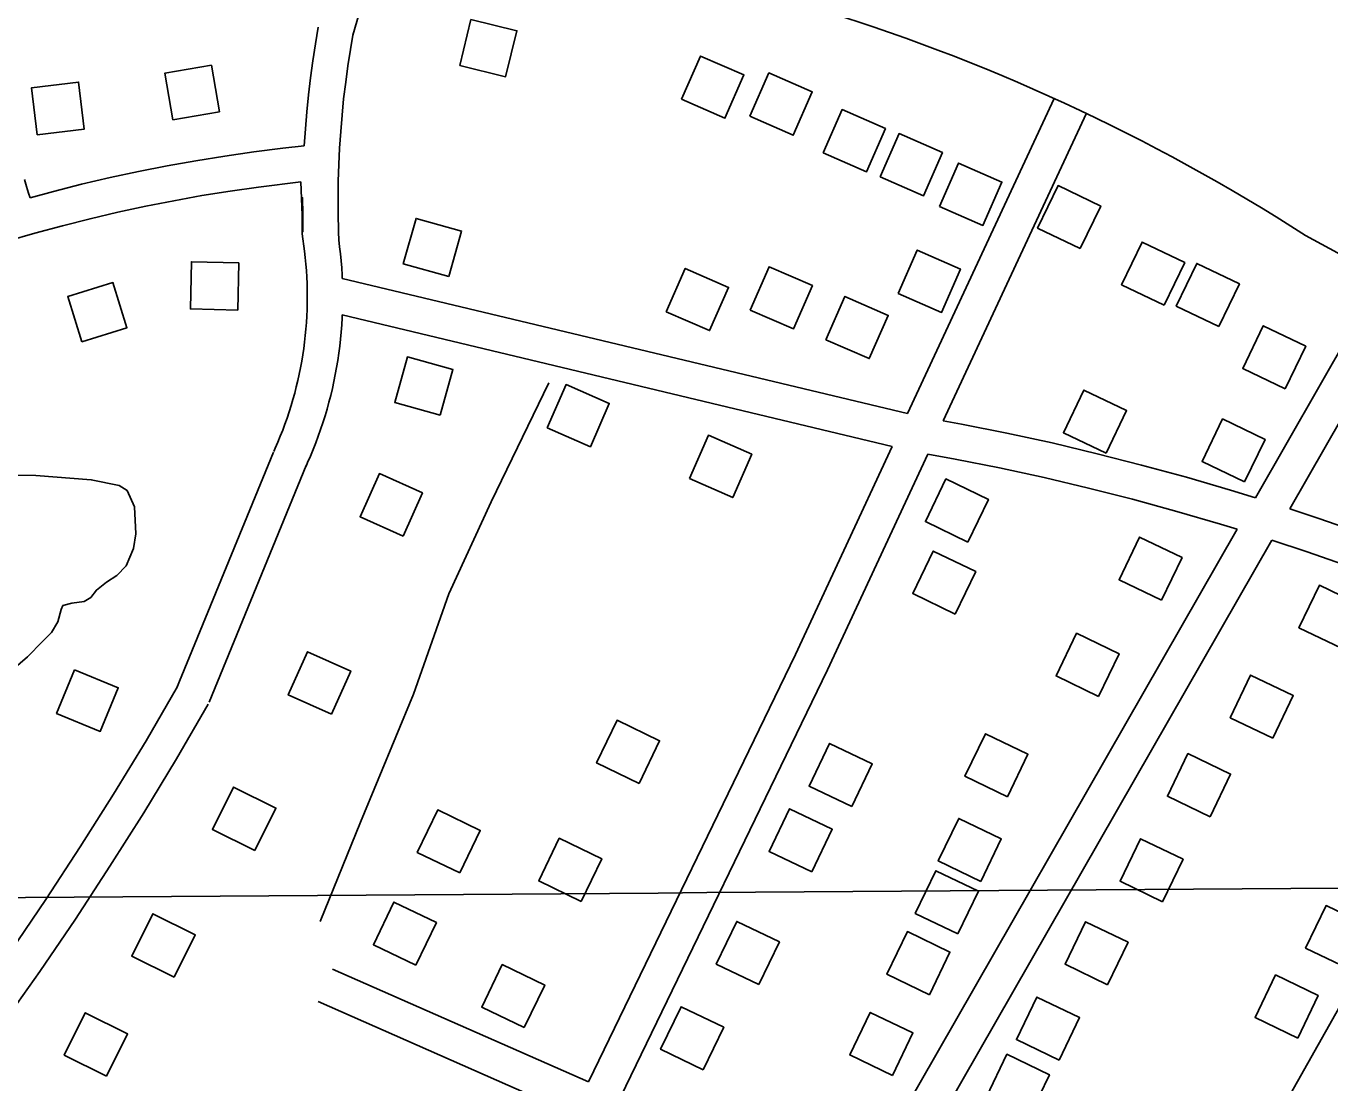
# Model space of a CAD drawing. Extents: x 3540316 to 3578335, y 553172 to 578787.
# Drawn here: x 3546162 to 3547265, y 570551 to 571445 of the extents above; entities that cross this region are included whole.
import ezdxf

# ---------------------------------------------------------------- set-up
doc = ezdxf.new("R2010")
doc.units = 0
for name, color, linetype in [('V-BLDG-OTLN', 7, 'Continuous'), ('V-GRID-MAJR', 7, 'Continuous'), ('V-ROAD-CNTR', 7, 'Continuous'), ('V-TOPO-SHOR', 7, 'Continuous')]:
    doc.layers.add(name, color=color, linetype=linetype)

msp = doc.modelspace()

# ---------------------------------------------------------------- linework, layer by layer
at = {"layer": 'V-BLDG-OTLN'}
for points in [[(3546528.698904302, 571411.786150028), (3546567.5618265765, 571402.3151689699), (3546577.032807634, 571441.178091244), (3546538.1698853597, 571450.6490723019)], [(3546285.908389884, 571365.8282419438), (3546325.326311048, 571372.628228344), (3546318.526324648, 571412.046149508), (3546279.1084034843, 571405.2461631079)], [(3546716.465528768, 571383.202207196), (3546753.10445549, 571367.1532392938), (3546769.153423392, 571403.7921660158), (3546732.5144966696, 571419.8411339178)], [(3546774.336413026, 571368.8982358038), (3546810.9753397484, 571352.8492679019), (3546827.02430765, 571389.488194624), (3546790.385380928, 571405.5371625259)], [(3546171.191619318, 571353.2122671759), (3546210.903539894, 571358.0062575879), (3546206.1095494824, 571397.718178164), (3546166.397628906, 571392.9241877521)], [(3546836.2752891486, 571337.881297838), (3546872.91421587, 571321.8323299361), (3546888.9631837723, 571358.4712566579), (3546852.32425705, 571374.52022456)], [(3546884.453192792, 571317.511338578), (3546921.092119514, 571301.4623706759), (3546937.141087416, 571338.1012973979), (3546900.502160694, 571354.1502652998)], [(3546934.8340920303, 571292.602388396), (3546971.473018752, 571276.5534204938), (3546987.5219866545, 571313.192347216), (3546950.883059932, 571329.2413151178)], [(3547053.8428540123, 571256.859459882), (3547071.1858193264, 571292.9043877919), (3547035.140891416, 571310.247353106), (3547017.7979261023, 571274.202425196)], [(3546519.487922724, 571233.212507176), (3546530.223901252, 571271.744430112), (3546491.6919783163, 571282.4804086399), (3546480.9559997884, 571243.9484857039)], [(3546899.8061620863, 571218.9525356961), (3546936.445088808, 571202.9035677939), (3546952.4940567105, 571239.5424945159), (3546915.8551299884, 571255.5914624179)], [(3547124.916711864, 571208.962555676), (3547142.259677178, 571245.0074835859), (3547106.2147492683, 571262.3504489), (3547088.871783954, 571226.3055209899)], [(3546341.671278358, 571244.9024837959), (3546301.682358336, 571245.809481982), (3546300.7753601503, 571205.82056196), (3546340.7642801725, 571204.9135637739)], [(3547171.132619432, 571190.9605916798), (3547188.4755847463, 571227.0055195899), (3547152.430656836, 571244.3484849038), (3547135.087691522, 571208.303556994)], [(3546703.5355546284, 571203.5235665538), (3546740.17448135, 571187.4745986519), (3546756.223449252, 571224.113525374), (3546719.58452253, 571240.162493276)], [(3546774.4214128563, 571204.943563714), (3546811.0603395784, 571188.8945958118), (3546827.10930748, 571225.533522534), (3546790.4703807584, 571241.5824904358)], [(3546208.8055440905, 571178.0736174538), (3546246.999467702, 571189.9555936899), (3546235.117491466, 571228.1495173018), (3546196.923567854, 571216.2675410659)], [(3546838.6412844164, 571179.8366139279), (3546875.280211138, 571163.7876460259), (3546891.32917904, 571200.426572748), (3546854.6902523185, 571216.47554065)], [(3547227.3735069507, 571138.2346971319), (3547244.7164722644, 571174.279625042), (3547208.671544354, 571191.6225903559), (3547191.3285790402, 571155.5776624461)], [(3546512.2379372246, 571116.0317415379), (3546522.9739157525, 571154.5636644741), (3546484.441992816, 571165.2996430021), (3546473.706014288, 571126.7677200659)], [(3546602.597756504, 571105.2607630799), (3546639.236683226, 571089.2117951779), (3546655.285651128, 571125.8507219), (3546618.646724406, 571141.899689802)], [(3547075.705810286, 571083.7428061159), (3547093.0487756, 571119.787734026), (3547057.0038476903, 571137.1306993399), (3547039.660882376, 571101.08577143)], [(3547192.9615757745, 571059.431854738), (3547210.304541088, 571095.4767826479), (3547174.259613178, 571112.819747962), (3547156.9166478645, 571076.774820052)], [(3546723.158515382, 571062.354848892), (3546759.797442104, 571046.30588099), (3546775.8464100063, 571082.9448077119), (3546739.207483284, 571098.9937756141)], [(3546480.8460000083, 571013.714946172), (3546497.185967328, 571050.224873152), (3546460.676040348, 571066.564840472), (3546444.3360730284, 571030.054913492)], [(3546958.842044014, 571008.621956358), (3546976.185009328, 571044.6668842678), (3546940.140081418, 571062.009849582), (3546922.797116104, 571025.9649216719)], [(3547122.7177162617, 570959.385054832), (3547140.060681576, 570995.4299827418), (3547104.015753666, 571012.772948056), (3547086.6727883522, 570976.7280201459)], [(3546948.0670655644, 570947.622078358), (3546965.410030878, 570983.667006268), (3546929.365102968, 571001.009971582), (3546912.0221376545, 570964.9650436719)], [(3547274.959411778, 570918.712136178), (3547292.3023770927, 570954.7570640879), (3547256.257449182, 570972.1000294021), (3547238.914483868, 570936.055101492)], [(3547069.4278228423, 570878.072217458), (3547086.770788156, 570914.1171453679), (3547050.7258602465, 570931.4601106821), (3547033.382894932, 570895.415182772)], [(3546420.1501214, 570862.938247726), (3546436.4900887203, 570899.448174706), (3546399.9801617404, 570915.7881420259), (3546383.64019442, 570879.2782150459)], [(3546202.782556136, 570900.6261723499), (3546187.486586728, 570863.66624627), (3546224.446512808, 570848.3702768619), (3546239.742482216, 570885.3302029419)], [(3547216.7655281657, 570842.6332883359), (3547234.10849348, 570878.678216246), (3547198.06356557, 570896.0211815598), (3547180.720600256, 570859.9762536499)], [(3546680.5136006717, 570804.449364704), (3546697.8565659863, 570840.494292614), (3546661.811638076, 570857.8372579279), (3546644.468672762, 570821.7923300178)], [(3546992.217977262, 570793.0803874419), (3547009.5609425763, 570829.125315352), (3546973.5160146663, 570846.4682806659), (3546956.173049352, 570810.4233527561)], [(3546860.418240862, 570784.842403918), (3546877.7612061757, 570820.8873318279), (3546841.716278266, 570838.230297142), (3546824.373312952, 570802.185369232)], [(3547163.7096342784, 570776.254421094), (3547181.052599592, 570812.299349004), (3547145.0076716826, 570829.642314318), (3547127.664706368, 570793.5973864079)], [(3546355.22025126, 570747.69147822), (3546373.0732155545, 570783.4864066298), (3546337.2782871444, 570801.339370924), (3546319.4253228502, 570765.544442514)], [(3546528.73990422, 570728.628516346), (3546546.082869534, 570764.6734442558), (3546510.0379416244, 570782.01640957), (3546492.69497631, 570745.9714816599)], [(3546826.602308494, 570729.5125145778), (3546843.945273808, 570765.5574424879), (3546807.9003458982, 570782.9004078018), (3546790.557380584, 570746.855479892)], [(3546969.65902238, 570721.4475307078), (3546987.001987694, 570757.4924586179), (3546950.957059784, 570774.8354239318), (3546933.61409447, 570738.790496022)], [(3546631.59469851, 570704.5625644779), (3546648.9376638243, 570740.607492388), (3546612.8927359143, 570757.9504577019), (3546595.5497706, 570721.9055297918)], [(3547123.562714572, 570704.269565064), (3547140.9056798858, 570740.3144929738), (3547104.8607519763, 570757.657458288), (3547087.517786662, 570721.6125303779)], [(3546950.287061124, 570677.0716194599), (3546967.630026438, 570713.11654737), (3546931.585098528, 570730.4595126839), (3546914.242133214, 570694.4145847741)], [(3546491.6469784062, 570650.5726724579), (3546508.98994372, 570686.617600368), (3546472.94501581, 570703.9605656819), (3546455.6020504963, 570667.9156377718)], [(3546286.986387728, 570640.4856926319), (3546304.8393520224, 570676.280621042), (3546269.0444236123, 570694.133585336), (3546251.191459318, 570658.338656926)], [(3547280.654400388, 570647.698678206), (3547297.9973657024, 570683.7436061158), (3547261.952437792, 570701.08657143), (3547244.609472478, 570665.0416435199)], [(3546781.8563979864, 570634.2417051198), (3546799.1993633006, 570670.2866330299), (3546763.15443539, 570687.6295983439), (3546745.811470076, 570651.584670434)], [(3547076.982807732, 570634.02170556), (3547094.325773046, 570670.0666334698), (3547058.2808451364, 570687.4095987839), (3547040.9378798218, 570651.3646708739)], [(3546926.2561091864, 570625.6707222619), (3546943.5990745, 570661.715650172), (3546907.55414659, 570679.0586154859), (3546890.2111812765, 570643.0136875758)], [(3546583.3467950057, 570597.7577780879), (3546600.6897603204, 570633.802705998), (3546564.64483241, 570651.1456713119), (3546547.301867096, 570615.100743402)], [(3547237.8424860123, 570588.989795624), (3547255.1854513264, 570625.0347235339), (3547219.140523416, 570642.3776888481), (3547201.7975581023, 570606.332760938)], [(3546734.780492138, 570562.1178493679), (3546752.123457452, 570598.162777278), (3546716.078529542, 570615.5057425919), (3546698.735564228, 570579.4608146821)], [(3547035.870889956, 570570.2808330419), (3547053.2138552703, 570606.325760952), (3547017.1689273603, 570623.6687262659), (3546999.825962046, 570587.6237983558)], [(3546229.746502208, 570556.694860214), (3546247.599466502, 570592.4897886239), (3546211.804538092, 570610.342752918), (3546193.9515737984, 570574.5478245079)], [(3546894.83417203, 570557.3258589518), (3546912.1771373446, 570593.3707868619), (3546876.132209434, 570610.7137521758), (3546858.78924412, 570574.668824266)], [(3547010.461940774, 570521.8839298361), (3547027.804906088, 570557.928857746), (3546991.759978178, 570575.2718230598), (3546974.4170128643, 570539.2268951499)]]:
    msp.add_lwpolyline(points, close=True, dxfattribs=at)
at = {"layer": 'V-GRID-MAJR'}
msp.add_spline([(3544431.278, 570695.107), (3549703.1410000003, 570733.831), (3554974.9990000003, 570773.3200000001), (3560246.85, 570813.577), (3565518.696, 570854.601), (3570790.536, 570896.3910000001), (3576062.369, 570938.948), (3576062.37, 570938.948)], degree=3, dxfattribs=at)
at = {"layer": 'V-ROAD-CNTR'}
for points in [[(3546475.4380108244, 571565.1848432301), (3546438.193085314, 571437.557098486)], [(3546397.0101676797, 571343.7112861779), (3546398.0341656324, 571358.1852572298), (3546399.2071632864, 571372.538228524), (3546400.647160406, 571387.018199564), (3546402.423156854, 571401.472170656), (3546404.344153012, 571415.772142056), (3546406.522148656, 571430.1141133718), (3546409.0201436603, 571444.351084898)], [(3546426.3801089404, 571262.957447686), (3546426.0161096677, 571272.0684294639), (3546425.78011014, 571286.0364015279), (3546425.7031102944, 571300.007373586), (3546425.89010992, 571314.0593454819), (3546426.3001091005, 571327.99531761), (3546426.9581077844, 571341.9122897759), (3546427.948105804, 571355.9052617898), (3546429.08510353, 571369.8322339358), (3546430.46510077, 571383.704206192), (3546432.1790973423, 571397.6461783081), (3546434.042093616, 571411.5221505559), (3546436.1300894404, 571425.27012306), (3546438.568084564, 571439.1670952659)], [(3547031.7968981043, 571384.0142055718), (3546907.6841463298, 571117.2797390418)], [(3547058.9968437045, 571371.3582308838), (3546937.908085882, 571111.121751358)], [(3546397.0101676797, 571343.7112861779), (3546378.9522037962, 571341.756290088), (3546354.327253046, 571338.72529615), (3546329.9483018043, 571335.184303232), (3546305.43535083, 571331.26531107), (3546281.18039934, 571326.837319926), (3546256.959447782, 571322.1013293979), (3546232.87049596, 571316.9723396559), (3546208.671544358, 571311.3283509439), (3546184.7755921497, 571305.1863632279), (3546165.107631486, 571299.894373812)], [(3546394.339173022, 571313.4233467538), (3546358.317245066, 571308.9893556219), (3546334.472292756, 571305.5263625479), (3546310.497340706, 571301.693370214), (3546286.752388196, 571297.359378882), (3546262.961435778, 571292.707388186), (3546239.402482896, 571287.6903982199), (3546215.813530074, 571282.188409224), (3546192.40557689, 571276.1724212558), (3546169.094623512, 571269.9014337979), (3546145.74567021, 571263.143447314), (3546122.6957163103, 571256.0684614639), (3546099.752762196, 571248.5774764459), (3546076.873807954, 571240.508492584), (3546054.201853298, 571232.23550913), (3546031.67089836, 571223.56052648), (3546009.207943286, 571214.307544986), (3545986.949987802, 571204.8485639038), (3545964.9540317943, 571195.0495835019), (3545942.9550757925, 571184.6366043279)], [(3546160.371640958, 571315.2273431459), (3546162.01563767, 571309.5533544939), (3546163.8136340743, 571303.847365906), (3546165.107631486, 571299.894373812)], [(3546394.339173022, 571313.4233467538), (3546396.0261696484, 571271.2164311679), (3546395.782170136, 571285.7004022), (3546395.7011702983, 571300.123373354), (3546395.293171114, 571269.4434347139)], [(3546395.293171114, 571269.4434347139), (3546397.2841671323, 571254.776464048), (3546397.89516591, 571249.3564748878), (3546398.421164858, 571243.8364859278), (3546398.884163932, 571238.32049696), (3546399.21516327, 571232.8645078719), (3546399.452162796, 571227.3375189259), (3546399.6291624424, 571221.81052998), (3546399.677162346, 571216.3505409), (3546399.6271624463, 571210.8545518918), (3546399.4871627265, 571205.3195629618), (3546399.2431632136, 571199.8005739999), (3546398.9381638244, 571194.2985850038), (3546398.512164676, 571188.8375959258), (3546397.9811657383, 571183.383606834), (3546397.3501669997, 571177.866617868), (3546396.657168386, 571172.411628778), (3546395.8401700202, 571166.9496397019), (3546394.953171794, 571161.542650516), (3546393.94017382, 571156.1166613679), (3546392.8481760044, 571150.7066721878), (3546391.67017836, 571145.3206829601), (3546390.3951809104, 571140.0006935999), (3546389.008183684, 571134.6447043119), (3546387.5631865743, 571129.347714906), (3546385.989189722, 571124.064725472), (3546384.341193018, 571118.783736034), (3546382.591196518, 571113.5517464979), (3546380.7872001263, 571108.3787568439), (3546378.8502040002, 571103.251767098), (3546376.818208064, 571098.0757774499), (3546374.729212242, 571092.989787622), (3546372.5502166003, 571087.9397977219), (3546371.28021914, 571085.14080332)], [(3547244.389472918, 571268.1134373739), (3547809.574342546, 570961.9180497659)], [(3546426.25510919, 571264.378444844), (3546427.0581075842, 571258.474456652), (3546427.73510623, 571252.458468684), (3546428.301105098, 571246.514480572), (3546428.808104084, 571240.482492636), (3546429.17510335, 571234.416504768), (3546429.3291030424, 571231.679510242)], [(3547309.3673429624, 571233.3205069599), (3547202.059557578, 571046.142881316)], [(3546429.3291030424, 571231.679510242), (3546907.6841463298, 571117.2797390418)], [(3547335.39329091, 571218.4005367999), (3547231.269499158, 571036.776900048)], [(3546429.319103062, 571200.8345719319), (3546429.207103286, 571198.308576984), (3546428.8741039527, 571192.300589), (3546428.398104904, 571186.2156011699), (3546427.81510607, 571180.2256131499), (3546427.1341074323, 571174.2706250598), (3546426.3751089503, 571168.301636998), (3546425.478110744, 571162.301648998), (3546424.503112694, 571156.3606608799), (3546423.39011492, 571150.3986728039), (3546422.208117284, 571144.534684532), (3546420.9141198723, 571138.618696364), (3546419.5051226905, 571132.7407081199), (3546418.0001257, 571126.9347197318), (3546416.413128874, 571121.117731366), (3546414.68513233, 571115.3147429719), (3546412.8891359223, 571109.5577544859), (3546410.981139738, 571103.853765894), (3546408.9871437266, 571098.136777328), (3546406.8461480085, 571092.4697886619), (3546404.6581523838, 571086.89579981), (3546402.3791569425, 571081.34581091), (3546399.984161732, 571075.797822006), (3546398.6001645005, 571072.7468281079)], [(3546429.319103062, 571200.8345719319), (3546894.768172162, 571089.52079456)], [(3546937.908085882, 571111.121751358), (3546953.451054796, 571108.2917570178), (3546991.6619783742, 571100.7777720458), (3547030.0579015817, 571092.4537886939), (3547068.021825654, 571083.328806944), (3547105.7707501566, 571073.802825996), (3547143.6796743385, 571063.471846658), (3547181.0985995, 571052.62586835), (3547202.059557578, 571046.142881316)], [(3546894.768172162, 571089.52079456), (3546812.8513359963, 570913.470146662), (3546637.6286864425, 570551.9688696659)], [(3546288.9603837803, 570884.6482043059), (3546371.064219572, 571084.6408043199)], [(3546924.827112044, 571083.007807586), (3546839.951281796, 570900.598172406), (3546664.6466324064, 570538.928895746)], [(3546924.827112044, 571083.007807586), (3546947.871065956, 571078.813815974), (3546985.589990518, 571071.397830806), (3547023.3739149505, 571063.2058471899), (3547060.845840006, 571054.1988652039), (3547098.1567653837, 571044.784884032), (3547135.559690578, 571034.591904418), (3547172.4886167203, 571023.8859258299), (3547186.7675881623, 571019.468934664)], [(3546316.712328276, 570873.254227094), (3546398.8161640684, 571073.246827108)], [(3547231.269499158, 571036.776900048), (3547255.6594503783, 571028.6029163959), (3547292.3973769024, 571015.84594191), (3547329.1443034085, 571002.353968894), (3547365.67323035, 570987.971997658), (3547401.771158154, 570973.294027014), (3547437.6700863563, 570957.970057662), (3547460.76304017, 570947.478078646)], [(3547186.7675881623, 571019.468934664), (3546854.068253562, 570439.14209532)], [(3547216.0535295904, 571010.2359531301), (3546880.627200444, 570425.1511233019)], [(3547216.0535295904, 571010.2359531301), (3547245.9714697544, 571000.2089731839), (3547282.3073970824, 570987.5919984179), (3547318.4783247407, 570974.312024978), (3547354.5272526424, 570960.118053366), (3547390.2311812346, 570945.600082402), (3547425.574110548, 570930.5141125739), (3547445.964069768, 570921.2501311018)], [(3547100.6487604, 570309.2443551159), (3547445.964069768, 570921.2501311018)], [(3546289.8523819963, 570886.4622006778), (3546263.2254352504, 570840.4332927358), (3546235.762490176, 570795.3833828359), (3546207.4615467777, 570750.7084721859), (3546178.5066046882, 570706.10656139), (3546148.6636643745, 570662.3916488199), (3546124.87071196, 570628.602716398)], [(3546315.82033006, 570871.440230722), (3546289.0213836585, 570825.1133233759), (3546261.244439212, 570779.5474145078), (3546232.7154962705, 570734.5125045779), (3546203.48055474, 570689.478594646), (3546173.317615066, 570645.297683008), (3546149.4006629, 570611.330750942)], [(3546420.962119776, 570647.2596790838), (3546637.6286864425, 570551.9688696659)], [(3546408.8841439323, 570619.7977340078), (3546624.5347126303, 570524.9539236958)]]:
    msp.add_lwpolyline(points, dxfattribs=at)
msp.add_arc((3546341.9007168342, 569864.6107988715), 1668.6238674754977, 57.25793350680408, 73.23260017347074, dxfattribs=at)
at = {"layer": 'V-TOPO-SHOR'}
for points in [[(3546410.577, 570687.616), (3546444.805, 570771.727), (3546489.505, 570879.968), (3546519.592, 570964.792), (3546555.174, 571042.682), (3546603.982, 571143.306)], [(3546133.931, 571065.101), (3546169.88, 571064.937), (3546216.873, 571061.267), (3546240.356, 571056.322), (3546247.2490000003, 571052.142), (3546253.41, 571038.289), (3546254.688, 571015.468), (3546252.558, 571003.035), (3546246.268, 570988.5430000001), (3546238.627, 570980.283), (3546229.616, 570974.795), (3546221.287, 570967.9180000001), (3546216.421, 570961.718), (3546210.875, 570958.2880000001), (3546200.497, 570956.953), (3546192.8850000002, 570954.9130000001), (3546191.484, 570951.462), (3546188.6720000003, 570941.105), (3546183.102, 570932.143), (3546175.463, 570924.574), (3546162.96, 570911.495), (3546146.301, 570897.053)]]:
    msp.add_lwpolyline(points, dxfattribs=at)

doc.saveas('drawing.dxf')
